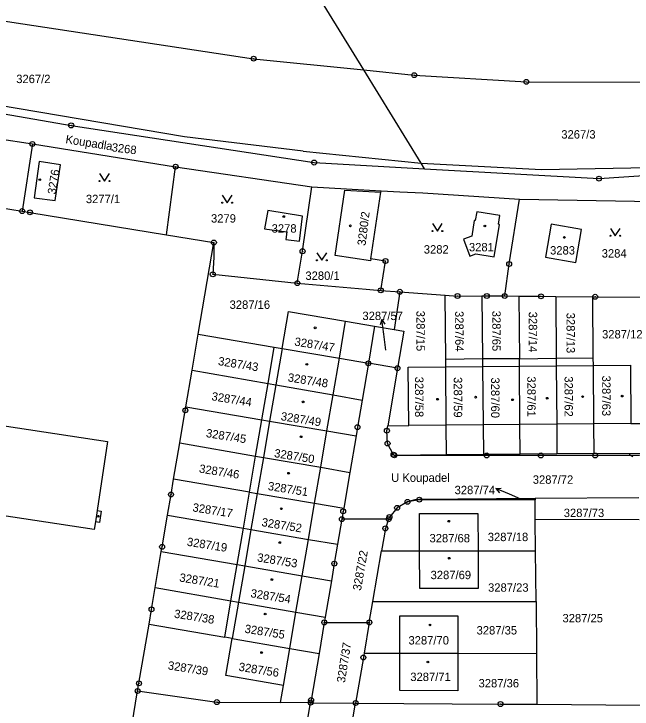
# Model space of a CAD drawing. Extents: x -733394 to -722299, y -1082822 to -1075049.
# Drawn here: x -727847.2 to -727721.7, y -1080178.4 to -1080037.5 of the extents above; entities that cross this region are included whole.
import ezdxf

# ---------------------------------------------------------------- set-up
doc = ezdxf.new("R2010")
doc.units = 0
for name, color, linetype in [('Hranice parcel', 7, 'Continuous'), ('Parcelní čísla', 7, 'Continuous'), ('Pop  PČ popisy', 7, 'Continuous'), ('Vnitřní kresba', 7, 'Continuous'), ('Značky bodu BP', 7, 'Continuous'), ('Značky budov', 7, 'Continuous'), ('Značky kultur', 7, 'Continuous')]:
    doc.layers.add(name, color=color, linetype=linetype)

msp = doc.modelspace()

# ---------------------------------------------------------------- linework, layer by layer
at = {"layer": 'Hranice parcel'}
for p, q in [((-727855.87, -1080061.85), (-727843.41, -1080063.83)), ((-727843.41, -1080063.83), (-727845.5, -1080077.45)), ((-727843.41, -1080063.83), (-727814.35, -1080068.44)), ((-727816.23, -1080082.28), (-727814.35, -1080068.44)), ((-727814.35, -1080068.44), (-727786.72, -1080072.55)), ((-727786.72, -1080072.55), (-727772.68, -1080073.33)), ((-727774.74, -1080087.13), (-727772.72, -1080073.62)), ((-727772.72, -1080073.62), (-727772.68, -1080073.33)), ((-727857.97, -1080075.47), (-727845.5, -1080077.45)), ((-727816.23, -1080082.28), (-727806.59, -1080083.82)), ((-727809.75, -1080102.38), (-727806.59, -1080083.82)), ((-727772.73, -1080093.52), (-727768.87, -1080093.81)), ((-727768.87, -1080093.81), (-727770, -1080101.48)), ((-727768.87, -1080093.81), (-727759.67, -1080094.49)), ((-727759.56, -1080107.54), (-727759.67, -1080094.49)), ((-727752.21, -1080094.66), (-727752.09, -1080107.42)), ((-727747.59, -1080094.66), (-727744.7, -1080094.68)), ((-727744.7, -1080094.68), (-727744.61, -1080107.38)), ((-727737.24, -1080094.75), (-727737.14, -1080107.27)), ((-727737.24, -1080094.75), (-727729.78, -1080094.81)), ((-727729.78, -1080094.81), (-727729.67, -1080107.23)), ((-727773.97, -1080100.8), (-727775.25, -1080108.31)), ((-727773.97, -1080100.8), (-727770, -1080101.48)), ((-727810.99, -1080109.68), (-727809.75, -1080102.38)), ((-727809.75, -1080102.38), (-727794.34, -1080105.03)), ((-727795.59, -1080112.39), (-727794.34, -1080105.03)), ((-727794.34, -1080105.03), (-727792.76, -1080105.3)), ((-727752.09, -1080107.42), (-727759.56, -1080107.54)), ((-727759.55, -1080109.05), (-727759.56, -1080107.54)), ((-727744.61, -1080107.38), (-727752.09, -1080107.42)), ((-727744.61, -1080107.38), (-727737.14, -1080107.27)), ((-727737.14, -1080107.27), (-727729.67, -1080107.23)), ((-727729.67, -1080107.23), (-727729.66, -1080108.78)), ((-727775.25, -1080108.31), (-727776.52, -1080115.77)), ((-727769.33, -1080109.31), (-727775.25, -1080108.31)), ((-727769.33, -1080109.31), (-727771.32, -1080120.97)), ((-727812.26, -1080117.13), (-727810.99, -1080109.68)), ((-727810.99, -1080109.68), (-727795.59, -1080112.39)), ((-727796.86, -1080119.76), (-727795.59, -1080112.39)), ((-727812.26, -1080117.13), (-727796.86, -1080119.76)), ((-727798.11, -1080127.11), (-727796.86, -1080119.76)), ((-727777.75, -1080123.04), (-727779.01, -1080130.44)), ((-727814.75, -1080131.81), (-727813.5, -1080124.45)), ((-727813.5, -1080124.45), (-727798.11, -1080127.11)), ((-727799.37, -1080134.43), (-727798.11, -1080127.11)), ((-727759.4, -1080126.88), (-727769.97, -1080126.98)), ((-727751.9, -1080126.81), (-727759.4, -1080126.88)), ((-727744.46, -1080126.74), (-727751.9, -1080126.81)), ((-727736.98, -1080126.66), (-727744.46, -1080126.74)), ((-727729.53, -1080126.59), (-727736.98, -1080126.66)), ((-727779.01, -1080130.44), (-727780.24, -1080137.69)), ((-727799.37, -1080134.43), (-727814.75, -1080131.81)), ((-727800.61, -1080141.76), (-727799.37, -1080134.43)), ((-727764.96, -1080135.88), (-727741.4, -1080135.68)), ((-727741.4, -1080135.68), (-727720.34, -1080135.5)), ((-727741.4, -1080135.68), (-727741.4, -1080135.99)), ((-727741.37, -1080139.99), (-727741.4, -1080135.99)), ((-727816, -1080139.13), (-727800.61, -1080141.76)), ((-727780.62, -1080139.91), (-727781.49, -1080145.01)), ((-727771.13, -1080139.93), (-727780.62, -1080139.91)), ((-727741.31, -1080146.31), (-727741.37, -1080139.99)), ((-727720.33, -1080140.04), (-727741.37, -1080139.99)), ((-727801.87, -1080149.1), (-727800.61, -1080141.76)), ((-727818.49, -1080153.8), (-727817.25, -1080146.45)), ((-727817.25, -1080146.45), (-727801.87, -1080149.1)), ((-727774.32, -1080156.58), (-727772.58, -1080146.36)), ((-727772.58, -1080146.36), (-727764.86, -1080146.36)), ((-727764.86, -1080146.36), (-727752.99, -1080146.34)), ((-727752.99, -1080146.34), (-727741.31, -1080146.31)), ((-727741.22, -1080156.61), (-727741.31, -1080146.31)), ((-727803.12, -1080156.47), (-727801.87, -1080149.1)), ((-727782.75, -1080152.39), (-727784.01, -1080159.77)), ((-727818.49, -1080153.8), (-727803.12, -1080156.47)), ((-727804.38, -1080163.85), (-727803.12, -1080156.47)), ((-727775.05, -1080160.85), (-727774.32, -1080156.58)), ((-727774.32, -1080156.58), (-727741.22, -1080156.61)), ((-727741.22, -1080156.61), (-727741.13, -1080167.18)), ((-727784.01, -1080159.77), (-727784.19, -1080160.85)), ((-727819.75, -1080161.19), (-727804.38, -1080163.85)), ((-727784.19, -1080160.85), (-727785.26, -1080167.15)), ((-727784.19, -1080160.85), (-727775.05, -1080160.85)), ((-727775.05, -1080160.85), (-727776.11, -1080167.06)), ((-727802.87, -1080164.11), (-727804.38, -1080163.85)), ((-727776.11, -1080167.06), (-727768.85, -1080167.08)), ((-727768.85, -1080167.08), (-727757.1, -1080167.12)), ((-727757.1, -1080167.12), (-727741.13, -1080167.18)), ((-727741.13, -1080167.18), (-727741.04, -1080177.46)), ((-727826.34, -1080199.92), (-727822.06, -1080174.76)), ((-727786.96, -1080177.13), (-727793.06, -1080177.09)), ((-727786.96, -1080177.13), (-727777.83, -1080177.2)), ((-727741.04, -1080177.46), (-727720.01, -1080177.62))]:
    msp.add_line(p, q, dxfattribs=at)
for points in [[(-727776.17, -1080048.83), (-727801.51, -1080007.62), (-727801.41, -1080006.73)], [(-727907.26, -1080029.79), (-727902.9, -1080030.7), (-727798.52, -1080046.54), (-727776.17, -1080048.83)], [(-727910.31, -1080046.82), (-727896.18, -1080049.52), (-727835.53, -1080060.07), (-727786.26, -1080067.61), (-727763.85, -1080068.87)], [(-727776.17, -1080048.83), (-727765.93, -1080049.88), (-727743.19, -1080051.24), (-727692.69, -1080051.36)], [(-727763.85, -1080068.87), (-727764.54, -1080067.74), (-727776.17, -1080048.83)], [(-727838.79, -1080075.27), (-727837.73, -1080068.04), (-727842.01, -1080067.4), (-727843.06, -1080074.73), (-727838.79, -1080075.27)], [(-727763.85, -1080068.87), (-727728.45, -1080070.86), (-727688.33, -1080068.11)], [(-727789.66, -1080092.06), (-727788.59, -1080085.59), (-727786.72, -1080072.55)], [(-727774.74, -1080087.13), (-727774.8, -1080087.51), (-727781.98, -1080086.45), (-727780.03, -1080073.21), (-727772.72, -1080073.62)], [(-727772.68, -1080073.33), (-727768.85, -1080073.53), (-727764.22, -1080073.77), (-727744.59, -1080075.06)], [(-727747.59, -1080094.66), (-727746.68, -1080088.17), (-727744.59, -1080075.06)], [(-727744.59, -1080075.06), (-727717.35, -1080075.47), (-727717.75, -1080077.79)], [(-727845.5, -1080077.45), (-727843.9, -1080077.7), (-727816.23, -1080082.28)], [(-727791.78, -1080081.63), (-727791.97, -1080083.18), (-727789.21, -1080083.52), (-727788.59, -1080078.48), (-727795.63, -1080077.35), (-727796.29, -1080081.07), (-727791.78, -1080081.63)], [(-727748.55, -1080078.33), (-727753.27, -1080077.57), (-727753.56, -1080079.36), (-727753.76, -1080079.33), (-727754.28, -1080082.55), (-727755.92, -1080083.15), (-727754.65, -1080086.57), (-727753.43, -1080086.12), (-727749.73, -1080086.72), (-727748.67, -1080080.15), (-727748.87, -1080080.11), (-727748.55, -1080078.33)], [(-727733.15, -1080087.84), (-727732, -1080081.15), (-727738.18, -1080080.11), (-727739.32, -1080086.78), (-727733.15, -1080087.84)], [(-727806.59, -1080083.82), (-727806.59, -1080086.78), (-727806.81, -1080090.26), (-727789.66, -1080092.06)], [(-727772.73, -1080093.52), (-727771.77, -1080087.57), (-727774.74, -1080087.13)], [(-727789.66, -1080092.06), (-727775.72, -1080093.3), (-727772.73, -1080093.52)], [(-727759.67, -1080094.49), (-727757.17, -1080094.67), (-727752.21, -1080094.66)], [(-727752.21, -1080094.66), (-727751.22, -1080094.66), (-727747.59, -1080094.66)], [(-727744.7, -1080094.68), (-727740.22, -1080094.72), (-727737.24, -1080094.75)], [(-727729.78, -1080094.81), (-727729.22, -1080094.82), (-727720.01, -1080094.9)], [(-727792.76, -1080105.3), (-727791.47, -1080097.8), (-727779.85, -1080099.79), (-727773.97, -1080100.8)], [(-727770, -1080101.48), (-727768.06, -1080101.81), (-727769.33, -1080109.31)], [(-727792.76, -1080105.3), (-727781.13, -1080107.3), (-727775.25, -1080108.31)], [(-727752.09, -1080107.42), (-727752.08, -1080108.98), (-727751.97, -1080120.8), (-727751.9, -1080126.81)], [(-727744.46, -1080126.74), (-727744.51, -1080120.73), (-727744.6, -1080108.91), (-727744.61, -1080107.38)], [(-727737.14, -1080107.27), (-727737.13, -1080108.85), (-727737.04, -1080120.66), (-727736.98, -1080126.66)], [(-727771.32, -1080120.97), (-727767.05, -1080120.93), (-727767.16, -1080109.12), (-727759.55, -1080109.05)], [(-727759.4, -1080126.88), (-727759.45, -1080120.86), (-727759.55, -1080109.05)], [(-727729.66, -1080108.78), (-727722.06, -1080108.71), (-727721.98, -1080120.53), (-727718.44, -1080120.5)], [(-727729.66, -1080108.78), (-727729.57, -1080120.6), (-727729.53, -1080126.59)], [(-727795.59, -1080112.39), (-727794.02, -1080112.67), (-727782.4, -1080114.72), (-727776.52, -1080115.77)], [(-727776.52, -1080115.77), (-727777.45, -1080121.26), (-727777.75, -1080123.04)], [(-727813.5, -1080124.45), (-727812.38, -1080117.85), (-727812.26, -1080117.13)], [(-727851.87, -1080120.6), (-727828.16, -1080124.2), (-727830.27, -1080138.14), (-727829.43, -1080138.27), (-727829.78, -1080140.57), (-727830.62, -1080140.44), (-727830.86, -1080142.04), (-727857.26, -1080138.05)], [(-727796.86, -1080119.76), (-727795.29, -1080120.03), (-727783.65, -1080122.03), (-727777.75, -1080123.04)], [(-727769.97, -1080126.98), (-727770.15, -1080126.84), (-727771.35, -1080124.56), (-727771.49, -1080121.98), (-727771.32, -1080120.97)], [(-727707.13, -1080121.05), (-727708.61, -1080122.66), (-727712.13, -1080125.03), (-727716.11, -1080126.51), (-727718.24, -1080126.76), (-727720.33, -1080127.01), (-727729.24, -1080127), (-727740.24, -1080126.99), (-727751.24, -1080126.99), (-727769.97, -1080126.98)], [(-727798.11, -1080127.11), (-727796.55, -1080127.38), (-727784.91, -1080129.4), (-727779.01, -1080130.44)], [(-727729.53, -1080126.59), (-727719.81, -1080126.5), (-727718.39, -1080126.43)], [(-727816, -1080139.13), (-727815.28, -1080134.93), (-727814.75, -1080131.81)], [(-727799.37, -1080134.43), (-727797.81, -1080134.7), (-727786.16, -1080136.68), (-727780.24, -1080137.69)], [(-727767.3, -1080136.4), (-727766.58, -1080136.13), (-727766.49, -1080136.1), (-727765.73, -1080135.94), (-727764.96, -1080135.88)], [(-727741.4, -1080135.99), (-727764.9, -1080135.97), (-727767.3, -1080136.4)], [(-727767.3, -1080136.4), (-727769.41, -1080137.62), (-727770.97, -1080139.49), (-727771.13, -1080139.93)], [(-727780.24, -1080137.69), (-727780.35, -1080138.34), (-727780.62, -1080139.91)], [(-727764.86, -1080146.36), (-727764.89, -1080138.74), (-727753.03, -1080138.74), (-727752.99, -1080146.34)], [(-727817.25, -1080146.45), (-727817.09, -1080145.52), (-727816, -1080139.13)], [(-727771.13, -1080139.93), (-727771.8, -1080141.79), (-727772.58, -1080146.36)], [(-727800.61, -1080141.76), (-727799.07, -1080142.02), (-727787.41, -1080144.01), (-727781.49, -1080145.01)], [(-727781.49, -1080145.01), (-727782.16, -1080148.93), (-727782.75, -1080152.39)], [(-727752.99, -1080146.34), (-727752.95, -1080153.98), (-727764.82, -1080153.99), (-727764.86, -1080146.36)], [(-727801.87, -1080149.1), (-727800.33, -1080149.37), (-727788.67, -1080151.38), (-727782.75, -1080152.39)], [(-727819.75, -1080161.19), (-727819.24, -1080158.21), (-727818.49, -1080153.8)], [(-727803.12, -1080156.47), (-727801.6, -1080156.73), (-727789.93, -1080158.76), (-727784.01, -1080159.77)], [(-727768.85, -1080167.08), (-727768.85, -1080159.49), (-727757.07, -1080159.53), (-727757.1, -1080167.12)], [(-727822.06, -1080174.76), (-727821.79, -1080173.2), (-727819.75, -1080161.19)], [(-727793.06, -1080177.09), (-727792.48, -1080173.66), (-727804.16, -1080171.64), (-727802.87, -1080164.11)], [(-727802.87, -1080164.11), (-727791.19, -1080166.13), (-727785.26, -1080167.15)], [(-727776.11, -1080167.06), (-727776.26, -1080167.97), (-727777.83, -1080177.2)], [(-727757.1, -1080167.12), (-727757.12, -1080174.71), (-727768.85, -1080174.69), (-727768.85, -1080167.08)], [(-727785.26, -1080167.15), (-727786.87, -1080176.61), (-727786.96, -1080177.13)], [(-727822.06, -1080174.76), (-727805.97, -1080177.01), (-727793.06, -1080177.09)], [(-727796.61, -1080200.9), (-727794.53, -1080200.53), (-727792.41, -1080199.31), (-727790.85, -1080197.43), (-727790.03, -1080195.13), (-727786.96, -1080177.13)], [(-727778.79, -1080200.86), (-727779.27, -1080200.49), (-727780.67, -1080197.81), (-727780.82, -1080194.8), (-727777.83, -1080177.2)], [(-727777.83, -1080177.2), (-727748.45, -1080177.41), (-727741.04, -1080177.46)]]:
    msp.add_lwpolyline(points, dxfattribs=at)
at = {"layer": 'Pop  PČ popisy'}
for p, q in [((-727772.53, -1080099.43), (-727772.88, -1080100.49)), ((-727772.11, -1080102.4), (-727772.53, -1080099.43)), ((-727772.53, -1080099.43), (-727771.89, -1080100.35)), ((-727771.67, -1080105.65), (-727772.11, -1080102.4)), ((-727722.35, -1080126.76), (-727721.61, -1080127.22)), ((-727749.38, -1080133.71), (-727748.27, -1080133.64)), ((-727746.62, -1080134.88), (-727749.38, -1080133.71)), ((-727749.38, -1080133.71), (-727748.66, -1080134.56)), ((-727744.3, -1080135.86), (-727746.62, -1080134.88))]:
    msp.add_line(p, q, dxfattribs=at)
at = {"layer": 'Vnitřní kresba'}
for p, q in [((-727812.57, -1080062.38), (-727900.27, -1080047.58)), ((-727788.5, -1080065.3), (-727812.57, -1080062.38)), ((-727788.5, -1080065.3), (-727764.54, -1080067.74)), ((-727764.54, -1080067.74), (-727740.14, -1080068.98)), ((-727740.14, -1080068.98), (-727691.17, -1080068.1)), ((-727781.13, -1080107.3), (-727779.85, -1080099.79)), ((-727792.76, -1080105.3), (-727794.02, -1080112.67)), ((-727782.4, -1080114.72), (-727781.13, -1080107.3)), ((-727759.55, -1080109.05), (-727752.08, -1080108.98)), ((-727752.08, -1080108.98), (-727744.6, -1080108.91)), ((-727744.6, -1080108.91), (-727737.13, -1080108.85)), ((-727737.13, -1080108.85), (-727729.66, -1080108.78)), ((-727794.02, -1080112.67), (-727795.29, -1080120.03)), ((-727783.65, -1080122.03), (-727782.4, -1080114.72)), ((-727795.29, -1080120.03), (-727796.55, -1080127.38)), ((-727729.57, -1080120.6), (-727737.04, -1080120.66)), ((-727721.98, -1080120.53), (-727729.57, -1080120.6)), ((-727759.45, -1080120.86), (-727767.05, -1080120.93)), ((-727751.97, -1080120.8), (-727759.45, -1080120.86)), ((-727744.51, -1080120.73), (-727751.97, -1080120.8)), ((-727737.04, -1080120.66), (-727744.51, -1080120.73)), ((-727784.91, -1080129.4), (-727783.65, -1080122.03)), ((-727796.55, -1080127.38), (-727797.81, -1080134.7)), ((-727786.16, -1080136.68), (-727784.91, -1080129.4)), ((-727797.81, -1080134.7), (-727799.07, -1080142.02)), ((-727787.41, -1080144.01), (-727786.16, -1080136.68)), ((-727830.27, -1080138.14), (-727830.62, -1080140.44)), ((-727799.07, -1080142.02), (-727800.33, -1080149.37)), ((-727788.67, -1080151.38), (-727787.41, -1080144.01)), ((-727800.33, -1080149.37), (-727801.6, -1080156.73)), ((-727789.93, -1080158.76), (-727788.67, -1080151.38)), ((-727801.6, -1080156.73), (-727802.87, -1080164.11)), ((-727791.19, -1080166.13), (-727789.93, -1080158.76)), ((-727792.48, -1080173.66), (-727791.19, -1080166.13))]:
    msp.add_line(p, q, dxfattribs=at)
at = {"layer": 'Značky bodu BP'}
for centre, radius in [((-727798.52, -1080046.54), 0.5), ((-727798.52, -1080046.54), 0.0303), ((-727765.93, -1080049.88), 0.5), ((-727765.93, -1080049.88), 0.0303), ((-727743.19, -1080051.24), 0.5), ((-727743.19, -1080051.24), 0.0303), ((-727835.53, -1080060.07), 0.5), ((-727835.53, -1080060.07), 0.0303), ((-727843.41, -1080063.83), 0.5), ((-727843.41, -1080063.83), 0.0303), ((-727814.35, -1080068.44), 0.5), ((-727814.35, -1080068.44), 0.0303), ((-727786.26, -1080067.61), 0.5), ((-727786.26, -1080067.61), 0.0303), ((-727728.45, -1080070.86), 0.5), ((-727728.45, -1080070.86), 0.0303), ((-727845.5, -1080077.45), 0.5), ((-727845.5, -1080077.45), 0.0303), ((-727843.9, -1080077.7), 0.5), ((-727843.9, -1080077.7), 0.0303), ((-727806.59, -1080083.82), 0.5), ((-727806.59, -1080083.82), 0.0303), ((-727788.59, -1080085.59), 0.5), ((-727788.59, -1080085.59), 0.0303), ((-727771.77, -1080087.57), 0.5), ((-727771.77, -1080087.57), 0.0303), ((-727746.68, -1080088.17), 0.5), ((-727746.68, -1080088.17), 0.0303), ((-727806.81, -1080090.26), 0.5), ((-727806.81, -1080090.26), 0.0303), ((-727789.66, -1080092.06), 0.5), ((-727789.66, -1080092.06), 0.0303), ((-727772.73, -1080093.52), 0.5), ((-727772.73, -1080093.52), 0.0303), ((-727768.87, -1080093.81), 0.5), ((-727768.87, -1080093.81), 0.0303), ((-727757.17, -1080094.67), 0.5), ((-727757.17, -1080094.67), 0.0303), ((-727751.22, -1080094.66), 0.5), ((-727751.22, -1080094.66), 0.0303), ((-727747.59, -1080094.66), 0.5), ((-727747.59, -1080094.66), 0.0303), ((-727740.22, -1080094.72), 0.5), ((-727740.22, -1080094.72), 0.0303), ((-727729.22, -1080094.82), 0.5), ((-727729.22, -1080094.82), 0.0303), ((-727775.25, -1080108.31), 0.5), ((-727775.25, -1080108.31), 0.0303), ((-727769.33, -1080109.31), 0.5), ((-727769.33, -1080109.31), 0.0303), ((-727812.38, -1080117.85), 0.5), ((-727812.38, -1080117.85), 0.0303), ((-727777.45, -1080121.26), 0.5), ((-727777.45, -1080121.26), 0.0303), ((-727771.49, -1080121.98), 0.5), ((-727771.49, -1080121.98), 0.0303), ((-727771.35, -1080124.56), 0.5), ((-727771.35, -1080124.56), 0.0303), ((-727770.15, -1080126.84), 0.5), ((-727769.97, -1080126.98), 0.5), ((-727770.15, -1080126.84), 0.0303), ((-727769.97, -1080126.98), 0.0303), ((-727751.24, -1080126.99), 0.5), ((-727751.24, -1080126.99), 0.0303), ((-727740.24, -1080126.99), 0.5), ((-727740.24, -1080126.99), 0.0303), ((-727729.24, -1080127), 0.5), ((-727729.24, -1080127), 0.0303), ((-727815.28, -1080134.93), 0.5), ((-727815.28, -1080134.93), 0.0303), ((-727767.3, -1080136.4), 0.5), ((-727764.9, -1080135.97), 0.5), ((-727764.9, -1080135.97), 0.0303), ((-727769.41, -1080137.62), 0.5), ((-727767.3, -1080136.4), 0.0303), ((-727780.35, -1080138.34), 0.5), ((-727780.35, -1080138.34), 0.0303), ((-727769.41, -1080137.62), 0.0303), ((-727780.62, -1080139.91), 0.5), ((-727780.62, -1080139.91), 0.0303), ((-727771.13, -1080139.93), 0.5), ((-727770.97, -1080139.49), 0.5), ((-727771.13, -1080139.93), 0.0303), ((-727770.97, -1080139.49), 0.0303), ((-727771.8, -1080141.79), 0.5), ((-727771.8, -1080141.79), 0.0303), ((-727817.09, -1080145.52), 0.5), ((-727817.09, -1080145.52), 0.0303), ((-727782.16, -1080148.93), 0.5), ((-727782.16, -1080148.93), 0.0303), ((-727819.24, -1080158.21), 0.5), ((-727819.24, -1080158.21), 0.0303), ((-727784.19, -1080160.85), 0.5), ((-727784.19, -1080160.85), 0.0303), ((-727775.05, -1080160.85), 0.5), ((-727775.05, -1080160.85), 0.0303), ((-727776.26, -1080167.97), 0.5), ((-727776.26, -1080167.97), 0.0303), ((-727821.79, -1080173.2), 0.5), ((-727821.79, -1080173.2), 0.0303), ((-727822.06, -1080174.76), 0.5), ((-727822.06, -1080174.76), 0.0303), ((-727805.97, -1080177.01), 0.5), ((-727805.97, -1080177.01), 0.0303), ((-727786.96, -1080177.13), 0.5), ((-727786.87, -1080176.61), 0.5), ((-727786.87, -1080176.61), 0.0303), ((-727777.83, -1080177.2), 0.5), ((-727748.45, -1080177.41), 0.5), ((-727786.96, -1080177.13), 0.0303), ((-727777.83, -1080177.2), 0.0303), ((-727748.45, -1080177.41), 0.0303)]:
    msp.add_circle(centre, radius, dxfattribs=at)
at = {"layer": 'Značky budov'}
for centre in [(-727841.91, -1080071.07), (-727792.41, -1080078.55), (-727778.9, -1080080.44), (-727751.6, -1080080.46), (-727735.48, -1080082.78), (-727786.04, -1080101.12), (-727787.73, -1080108.52), (-727731.77, -1080115.07), (-727723.74, -1080114.96), (-727788.47, -1080116.13), (-727761.2, -1080115.6), (-727753.48, -1080115.18), (-727745.98, -1080115.7), (-727738.96, -1080115.39), (-727788.89, -1080123.21), (-727791.43, -1080130.61), (-727792.91, -1080137.8), (-727830.04, -1080139.33), (-727758.93, -1080140.34), (-727793.22, -1080144.67), (-727758.83, -1080147.84), (-727794.81, -1080152.17), (-727796.18, -1080159.15), (-727762.74, -1080161.37), (-727796.92, -1080166.97), (-727763.16, -1080168.88)]:
    msp.add_circle(centre, 0.175, dxfattribs=at)
at = {"layer": 'Značky kultur'}
for points in [[(-727829.79, -1080069.85), (-727828.79, -1080071.35), (-727827.79, -1080069.85)], [(-727804.88, -1080074.24), (-727803.88, -1080075.74), (-727802.88, -1080074.24)], [(-727762.24, -1080079.99), (-727761.24, -1080081.49), (-727760.24, -1080079.99)], [(-727726.14, -1080080.95), (-727725.14, -1080082.45), (-727724.14, -1080080.95)], [(-727785.69, -1080085.93), (-727784.69, -1080087.43), (-727783.69, -1080085.93)]]:
    msp.add_lwpolyline(points, dxfattribs=at)
for centre in [(-727829.79, -1080071.35), (-727827.79, -1080071.35), (-727804.88, -1080075.74), (-727802.88, -1080075.74), (-727762.24, -1080081.49), (-727760.24, -1080081.49), (-727726.14, -1080082.45), (-727724.14, -1080082.45), (-727785.69, -1080087.43), (-727783.69, -1080087.43)]:
    msp.add_circle(centre, 0.1, dxfattribs=at)

# ---------------------------------------------------------------- texts
at = {"layer": 'Parcelní čísla'}
for s, p in [('3267/2', (-727846.69, -1080051.49)), ('3267/3', (-727736.1, -1080062.74)), ('3277/1', (-727832.56, -1080075.83)), ('3279', (-727807.17, -1080079.78)), ('3278', (-727794.87, -1080081.81)), ('3281', (-727754.84, -1080085.61)), ('3282', (-727764, -1080086.06)), ('3283', (-727738.38, -1080086.25)), ('3284', (-727727.9, -1080086.87)), ('3280/1', (-727788.02, -1080091.39)), ('3287/16', (-727803.4, -1080097.27)), ('3287/57', (-727776.45, -1080099.54)), ('3287/12', (-727727.83, -1080103.27)), ('3287/72', (-727741.89, -1080132.74)), ('3287/74', (-727757.75, -1080134.85)), ('3287/73', (-727735.61, -1080139.49)), ('3287/68', (-727762.84, -1080144.62)), ('3287/18', (-727751.02, -1080144.37)), ('3287/69', (-727762.62, -1080152.08)), ('3287/23', (-727750.96, -1080154.63)), ('3287/25', (-727735.86, -1080160.84)), ('3287/35', (-727753.29, -1080163.3)), ('3287/70', (-727767.11, -1080165.33)), ('3287/71', (-727766.74, -1080172.74)), ('3287/36', (-727752.89, -1080174.03))]:
    msp.add_text(s, height=1.7, dxfattribs=at).set_placement(p)
for s, rotation, p in [('3268', 353, (-727827.4, -1080065.32)), ('3276', 81, (-727838.68, -1080074.13)), ('3280/2', 83, (-727775.82, -1080084.54)), ('3287/15', 270, (-727765.49, -1080097.65)), ('3287/64', 270, (-727757.63, -1080097.71)), ('3287/65', 270, (-727750.1, -1080097.65)), ('3287/14', 270, (-727742.7, -1080097.85)), ('3287/13', 270, (-727735.04, -1080098.05)), ('3287/47', 351, (-727790.33, -1080104.7)), ('3287/43', 351, (-727805.82, -1080108.66)), ('3287/48', 351, (-727791.68, -1080111.96)), ('3287/58', 270, (-727765.77, -1080111.03)), ('3287/59', 270, (-727757.91, -1080111.1)), ('3287/60', 270, (-727750.34, -1080111.18)), ('3287/61', 270, (-727743, -1080110.95)), ('3287/62', 270, (-727735.44, -1080110.95)), ('3287/63', 270, (-727727.8, -1080110.8)), ('3287/44', 351, (-727807.15, -1080115.79)), ('3287/49', 351, (-727793.1, -1080119.83)), ('3287/45', 351, (-727808.28, -1080123.25)), ('3287/50', 351, (-727794.45, -1080127.32)), ('3287/46', 351, (-727809.68, -1080130.45)), ('3287/51', 351, (-727795.72, -1080133.98)), ('3287/17', 351, (-727811.01, -1080138.31)), ('3287/52', 351, (-727797, -1080141.32)), ('3287/19', 351, (-727812.15, -1080145.28)), ('3287/53', 351, (-727797.9, -1080148.47)), ('3287/22', 80, (-727776.76, -1080154.5)), ('3287/21', 351, (-727813.68, -1080152.54)), ('3287/54', 351, (-727799.24, -1080155.73)), ('3287/38', 351, (-727814.75, -1080159.87)), ('3287/55', 351, (-727800.44, -1080162.92)), ('3287/37', 81, (-727780.01, -1080173.18)), ('3287/39', 351, (-727816.01, -1080170.35)), ('3287/56', 351, (-727801.64, -1080170.64))]:
    msp.add_text(s, height=1.7, rotation=rotation, dxfattribs=at).set_placement(p)
at = {"layer": 'Pop  PČ popisy'}
msp.add_text('Koupadla', height=1.7, rotation=351, dxfattribs=at).set_placement((-727836.77, -1080063.66))
msp.add_text('U Koupadel', height=1.7, dxfattribs=at).set_placement((-727770.62, -1080132.35))

doc.saveas('drawing.dxf')
